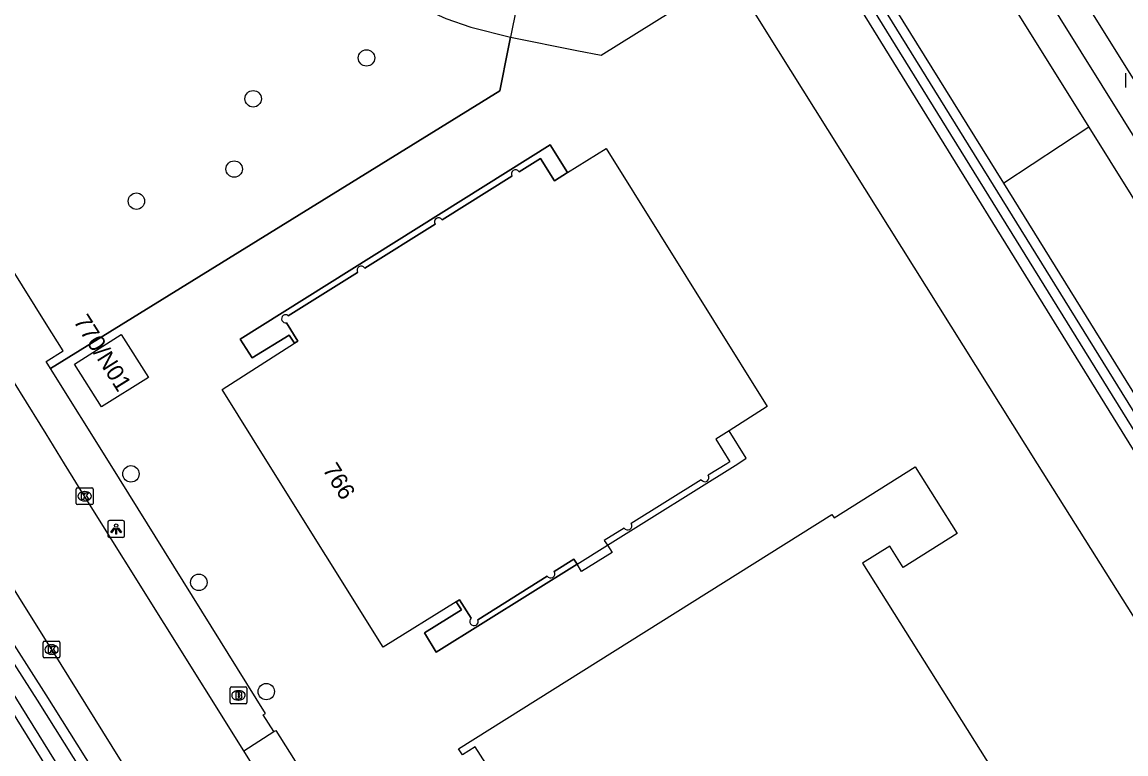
# Model space of a CAD drawing. Extents: x 158838 to 160074, y 386376 to 387776.
# Drawn here: x 158998.6 to 159064.3, y 386982.7 to 387026.3 of the extents above; entities that cross this region are included whole.
import ezdxf

# ---------------------------------------------------------------- set-up
doc = ezdxf.new("R2010")
doc.units = 0
for name, color, linetype in [('IMGEO_Berm_groen', 7, 'Continuous'), ('IMGEO_Boom', 7, 'Continuous'), ('IMGEO_Brandkraan', 7, 'Continuous'), ('IMGEO_Greppel_droge_sloot', 7, 'Continuous'), ('IMGEO_Groenvoorziening', 7, 'Continuous'), ('IMGEO_Hek', 7, 'Continuous'), ('IMGEO_Kolk', 7, 'Continuous'), ('IMGEO_Lichtpunt', 7, 'Continuous'), ('IMGEO_Loofbos', 7, 'Continuous'), ('IMGEO_Pand', 7, 'Continuous'), ('IMGEO_Pand_nummerreeks', 7, 'Continuous'), ('IMGEO_Pand_overbouw', 7, 'Continuous'), ('IMGEO_Rijbaan_lokaal_gesloten', 7, 'Continuous'), ('IMGEO_Rijbaan_lokaal_open', 7, 'Continuous'), ('IMGEO_Voetpad_open', 7, 'Continuous')]:
    doc.layers.add(name, color=color, linetype=linetype)

msp = doc.modelspace()

# ---------------------------------------------------------------- linework, layer by layer
at = {"layer": 'IMGEO_Berm_groen'}
for points in [[(158955.666, 387132.58), (159000, 387060.908), (159018.499, 387031.002), (159019.843, 387029.184), (159022.541, 387027.103), (159023.818, 387026.516), (159025.306, 387025.996), (159027.668, 387025.411)], [(159000.26, 387005.681), (159027.026, 387022.211), (159027.528, 387024.712), (159027.668, 387025.411)], [(159000, 386986.242), (158991.693, 386999.224), (158990.004, 386998.024), (159000, 386981.943), (159035.265, 386925.216), (159055.682, 386892.626), (159088.981, 386839.474), (159089.256, 386838.78), (159089.835, 386838.498), (159090.244, 386838.524), (159091.028, 386838.871), (159091.422, 386839.242), (159091.568, 386839.665), (159091.508, 386840.108), (159063.62, 386885.019), (159057.921, 386894.086), (159000, 386986.242)]]:
    msp.add_lwpolyline(points, dxfattribs=at)
at = {"layer": 'IMGEO_Boom'}
for centre in [(159019.084, 387024.173), (159012.332, 387021.738), (159011.198, 387017.551), (159005.374, 387015.641), (159005.047, 386999.396), (159009.092, 386992.933), (159013.111, 386986.426)]:
    msp.add_circle(centre, 0.489, dxfattribs=at)
at = {"layer": 'IMGEO_Brandkraan'}
for p, q in [((159010.955, 386985.776), (159010.955, 386986.628)), ((159011.03, 386986.702), (159011.882, 386986.702)), ((159011.443, 386986.482), (159011.468, 386986.482)), ((159011.956, 386986.628), (159011.956, 386985.776)), ((159011.882, 386985.702), (159011.03, 386985.702)), ((159011.466, 386985.922), (159011.441, 386985.922))]:
    msp.add_line(p, q, dxfattribs=at)
for points in [[(159010.955, 386985.776), (159010.955, 386986.628)], [(159011.03, 386986.702), (159011.882, 386986.702)], [(159011.303, 386986.402), (159011.303, 386986.002), (159011.516, 386986.002)], [(159011.534, 386986.402), (159011.303, 386986.402)], [(159011.482, 386986.321), (159011.428, 386986.321), (159011.428, 386986.245)], [(159011.428, 386986.245), (159011.481, 386986.245)], [(159011.49, 386986.169), (159011.428, 386986.169), (159011.428, 386986.088)], [(159011.956, 386986.628), (159011.956, 386985.776)], [(159011.882, 386985.702), (159011.03, 386985.702)], [(159011.428, 386986.088), (159011.49, 386986.088)]]:
    msp.add_lwpolyline(points, dxfattribs=at)
for centre, radius, start, end in [((159011.032, 386986.626), 0.0765, 91.55205, 178.44795), ((159011.032, 386986.626), 0.0765, 91.55205, 178.44795), ((159011.483, 386986.283), 0.0379, 267.82845, 90.93552), ((159011.491, 386986.128), 0.0404, 269.87594, 90.50774), ((159011.538, 386986.257), 0.145, 59.4692, 91.53667), ((159011.563, 386986.304), 0.0922, 285.51372, 58.15012), ((159011.568, 386986.112), 0.105, 301.31148, 78.98903), ((159011.88, 386986.626), 0.0765, 1.55205, 88.44795), ((159011.88, 386986.626), 0.0765, 1.55205, 88.44795), ((159011.032, 386985.778), 0.0765, 181.55205, 268.44795), ((159011.032, 386985.778), 0.0765, 181.55205, 268.44795), ((159011.522, 386986.253), 0.251, 268.66757, 293.53466), ((159011.88, 386985.778), 0.0765, 271.55205, 358.44795), ((159011.88, 386985.778), 0.0765, 271.55205, 358.44795)]:
    msp.add_arc(centre, radius, start, end, dxfattribs=at)
for centre, major_axis, ratio, start_param, end_param in [((159011.442, 386986.202), (-0.387, 0.002), 0.722429, 4.712389, 7.853982), ((159011.467, 386986.202), (-0.39, 0.002), 0.717154, 1.570796, 4.712389)]:
    msp.add_ellipse(centre, major_axis=major_axis, ratio=ratio, start_param=start_param, end_param=end_param, dxfattribs=at)
at = {"layer": 'IMGEO_Greppel_droge_sloot'}
msp.add_lwpolyline([(158999.473, 386985.908), (158991.52, 386998.336), (158991.091, 386998.031), (158990.844, 386997.855), (159000.53, 386982.272), (159035.794, 386925.546), (159056.211, 386892.957), (159089.54, 386839.757), (159089.747, 386839.235), (159089.96, 386839.131), (159090.093, 386839.14), (159090.678, 386839.399), (159090.882, 386839.591), (159090.93, 386839.728), (159090.907, 386839.892), (159063.091, 386884.688), (159057.393, 386893.754), (158999.473, 386985.908)], dxfattribs=at)
at = {"layer": 'IMGEO_Groenvoorziening'}
for points in [[(159110.881, 386928.808), (159066.743, 387000), (159047.544, 387030.967)], [(159057.059, 387016.709), (159048.064, 387031.206)], [(159047.042, 387030.681), (159066.053, 387000), (159110.378, 386928.464), (159110.435, 386928.33), (159110.64, 386927.76), (159110.794, 386927.173), (159110.895, 386926.575), (159110.942, 386925.971), (159110.935, 386925.364), (159110.873, 386924.761), (159110.758, 386924.166), (159110.591, 386923.583), (159110.372, 386923.018), (159110.103, 386922.474), (159109.787, 386921.957), (159109.426, 386921.47), (159109.022, 386921.017), (159108.58, 386920.602), (159108.103, 386920.228), (159104.096, 386917.095), (159102.915, 386915.575)], [(159062.139, 387020.048), (159057.059, 387016.709)], [(159101.209, 386945.557), (159067.427, 387000), (159057.059, 387016.709)]]:
    msp.add_lwpolyline(points, dxfattribs=at)
at = {"layer": 'IMGEO_Hek'}
for points in [[(159028.716, 387030.633), (159027.668, 387025.411), (159027.528, 387024.712)], [(159027.528, 387024.712), (159027.026, 387022.211), (159000.26, 387005.681)]]:
    msp.add_lwpolyline(points, dxfattribs=at)
at = {"layer": 'IMGEO_Kolk'}
for p, q in [((159064.342, 387022.407), (159064.342, 387023.259)), ((159001.789, 386997.637), (159001.789, 386998.489)), ((159001.864, 386998.563), (159002.716, 386998.563)), ((159002.277, 386998.343), (159002.302, 386998.343)), ((159002.79, 386998.489), (159002.79, 386997.637)), ((159002.716, 386997.563), (159001.864, 386997.563)), ((159002.3, 386997.783), (159002.275, 386997.783)), ((158999.813, 386988.508), (158999.813, 386989.36)), ((158999.888, 386989.434), (159000.74, 386989.434)), ((159000.301, 386989.214), (159000.326, 386989.214)), ((159000.814, 386989.36), (159000.814, 386988.508)), ((159000.74, 386988.434), (158999.888, 386988.434)), ((159000.324, 386988.654), (159000.299, 386988.654))]:
    msp.add_line(p, q, dxfattribs=at)
for points in [[(159064.342, 387022.407), (159064.342, 387023.259)], [(159001.789, 386997.637), (159001.789, 386998.489)], [(159001.864, 386998.563), (159002.716, 386998.563)], [(159002.11, 386998.263), (159002.233, 386998.263), (159002.233, 386998.112), (159002.363, 386998.263), (159002.527, 386998.263), (159002.381, 386998.112), (159002.534, 386997.863), (159002.382, 386997.863), (159002.297, 386998.027), (159002.233, 386997.96), (159002.233, 386997.863), (159002.11, 386997.863), (159002.11, 386998.263)], [(159002.79, 386998.489), (159002.79, 386997.637)], [(159002.716, 386997.563), (159001.864, 386997.563)], [(158999.813, 386988.508), (158999.813, 386989.36)], [(158999.888, 386989.434), (159000.74, 386989.434)], [(159000.134, 386989.134), (159000.257, 386989.134), (159000.257, 386988.983), (159000.387, 386989.134), (159000.551, 386989.134), (159000.405, 386988.983), (159000.558, 386988.734), (159000.406, 386988.734), (159000.321, 386988.898), (159000.257, 386988.831), (159000.257, 386988.734), (159000.134, 386988.734), (159000.134, 386989.134)], [(159000.814, 386989.36), (159000.814, 386988.508)], [(159000.74, 386988.434), (158999.888, 386988.434)]]:
    msp.add_lwpolyline(points, dxfattribs=at)
for centre, start, end in [((159001.866, 386998.487), 91.55205, 178.44795), ((159001.866, 386998.487), 91.55205, 178.44795), ((159002.714, 386998.487), 1.55205, 88.44795), ((159002.714, 386998.487), 1.55205, 88.44795), ((159001.866, 386997.639), 181.55205, 268.44795), ((159001.866, 386997.639), 181.55205, 268.44795), ((159002.714, 386997.639), 271.55205, 358.44795), ((159002.714, 386997.639), 271.55205, 358.44795), ((158999.89, 386989.358), 91.55205, 178.44795), ((158999.89, 386989.358), 91.55205, 178.44795), ((159000.738, 386989.358), 1.55205, 88.44795), ((159000.738, 386989.358), 1.55205, 88.44795), ((158999.89, 386988.51), 181.55205, 268.44795), ((158999.89, 386988.51), 181.55205, 268.44795), ((159000.738, 386988.51), 271.55205, 358.44795), ((159000.738, 386988.51), 271.55205, 358.44795)]:
    msp.add_arc(centre, 0.0765, start, end, dxfattribs=at)
for centre, major_axis, ratio, start_param, end_param in [((159002.276, 386998.063), (-0.387, 0.002), 0.722429, 4.712389, 7.853982), ((159002.301, 386998.063), (-0.39, 0.002), 0.717154, 1.570796, 4.712389), ((159000.3, 386988.934), (-0.387, 0.002), 0.722429, 4.712389, 7.853982), ((159000.325, 386988.934), (-0.39, 0.002), 0.717154, 1.570796, 4.712389)]:
    msp.add_ellipse(centre, major_axis=major_axis, ratio=ratio, start_param=start_param, end_param=end_param, dxfattribs=at)
at = {"layer": 'IMGEO_Lichtpunt'}
for p, q in [((159003.668, 386996.517), (159003.668, 386995.71)), ((159003.668, 386996.517), (159003.668, 386995.71)), ((159004.57, 386996.612), (159003.762, 386996.612)), ((159004.57, 386996.612), (159003.762, 386996.612)), ((159004.664, 386995.71), (159004.664, 386996.517)), ((159004.664, 386995.71), (159004.664, 386996.517)), ((159003.762, 386995.616), (159004.57, 386995.616)), ((159003.762, 386995.616), (159004.57, 386995.616))]:
    msp.add_line(p, q, dxfattribs=at)
for points in [[(159004.042, 386996.181), (159004.081, 386996.153), (159003.893, 386995.891), (159003.855, 386995.918), (159004.042, 386996.181)], [(159004.144, 386996.133), (159004.191, 386996.133), (159004.191, 386995.811), (159004.144, 386995.811), (159004.144, 386996.133)], [(159004.254, 386996.153), (159004.292, 386996.18), (159004.479, 386995.918), (159004.44, 386995.89), (159004.254, 386996.153)]]:
    msp.add_lwpolyline(points, dxfattribs=at)
msp.add_circle((159004.167, 386996.315), 0.0994, dxfattribs=at)
for centre, start, end in [((159003.762, 386996.517), 90, 180), ((159003.762, 386996.517), 90, 180), ((159004.57, 386996.517), 0, 90), ((159004.57, 386996.517), 0, 90), ((159003.762, 386995.71), 180, 270), ((159003.762, 386995.71), 180, 270), ((159004.57, 386995.71), 270, 0), ((159004.57, 386995.71), 270, 360)]:
    msp.add_arc(centre, 0.0946, start, end, dxfattribs=at)
at = {"layer": 'IMGEO_Loofbos'}
for points in [[(159028.716, 387030.633), (159027.668, 387025.411)], [(159102.365, 386915.829), (159103.677, 386917.524), (159107.676, 386920.687), (159108.111, 386921.014), (159108.514, 386921.378), (159108.884, 386921.777), (159109.216, 386922.207), (159109.509, 386922.665), (159109.759, 386923.147), (159109.966, 386923.65), (159110.127, 386924.17), (159110.24, 386924.701), (159110.306, 386925.241), (159110.323, 386925.784), (159110.292, 386926.327), (159110.212, 386926.865), (159110.085, 386927.393), (159109.911, 386927.908), (159109.791, 386928.194), (159065.319, 387000), (159046.571, 387030.271)], [(159027.668, 387025.411), (159031.623, 387024.617), (159033.066, 387024.328), (159037.285, 387026.957), (159040.771, 387029.129), (159042.317, 387026.665), (159042.882, 387025.766), (159059.05, 387000), (159105.278, 386926.65)]]:
    msp.add_lwpolyline(points, dxfattribs=at)
at = {"layer": 'IMGEO_Pand'}
for points in [[(159031.073, 387017.338), (159033.361, 387018.776), (159042.968, 387003.4), (159040.692, 387001.967), (159039.898, 387001.463), (159040.741, 387000.115), (159040.557, 387000), (159039.456, 386999.311)], [(159031.073, 387017.338), (159030.284, 387016.842), (159029.449, 387018.183), (159028.179, 387017.392)], [(159027.755, 387017.127), (159023.593, 387014.533)], [(159023.169, 387014.268), (159018.981, 387011.658)], [(159018.557, 387011.393), (159014.426, 387008.818)], [(159014.323, 387008.398), (159014.988, 387007.293), (159014.798, 387007.172)], [(159006.087, 387005.146), (159003.299, 387003.388), (159001.68, 387005.937), (159004.472, 387007.701), (159006.087, 387005.146)], [(159024.434, 386991.778), (159020.085, 386989.068), (159013.25, 387000), (159010.48, 387004.431), (159014.798, 387007.172)], [(159026.194, 386982.136), (159025.567, 386983.142), (159024.806, 386982.657), (159024.569, 386983.012), (159046.82, 386996.976), (159046.948, 386996.772), (159051.79, 386999.81), (159054.282, 386995.839), (159051.068, 386993.823), (159050.274, 386995.089), (159048.648, 386994.069), (159058.212, 386978.863), (159057.291, 386978.285)], [(159039.033, 386999.044), (159034.859, 386996.434)], [(159034.436, 386996.167), (159033.252, 386995.429), (159033.442, 386995.145)], [(159031.631, 386994.013), (159033.442, 386995.145)], [(159030.27, 386993.578), (159031.442, 386994.317), (159031.631, 386994.013)], [(159025.724, 386990.71), (159029.847, 386993.311)], [(159024.434, 386991.778), (159024.624, 386991.896), (159025.329, 386990.802)]]:
    msp.add_lwpolyline(points, dxfattribs=at)
for centre, radius, start, end in [((159027.967, 387017.259), 0.25, 32.1635, 211.84727), ((159023.381, 387014.4), 0.25, 32.1635, 211.84727), ((159018.769, 387011.525), 0.25, 32.1635, 211.84727), ((159014.268, 387008.634), 0.242, 49.38967, 283.05199), ((159039.245, 386999.177), 0.25, 212.26035, 32.26035), ((159034.647, 386996.301), 0.25, 212.26035, 32.26035), ((159030.058, 386993.444), 0.25, 212.26035, 32.26035), ((159025.492, 386990.609), 0.253, 130.14215, 23.63567)]:
    msp.add_arc(centre, radius, start, end, dxfattribs=at)
at = {"layer": 'IMGEO_Pand_overbouw'}
for points in [[(159031.073, 387017.338), (159030.036, 387018.997), (159011.56, 387007.422), (159012.265, 387006.3), (159014.479, 387007.662), (159014.798, 387007.172), (159014.988, 387007.293), (159014.323, 387008.398)], [(159028.179, 387017.392), (159029.449, 387018.183), (159030.284, 387016.842), (159031.073, 387017.338)], [(159023.593, 387014.533), (159027.755, 387017.127)], [(159018.981, 387011.658), (159023.169, 387014.268)], [(159014.426, 387008.818), (159018.557, 387011.393)], [(159034.436, 386996.167), (159033.252, 386995.429), (159033.442, 386995.145), (159041.205, 387000), (159041.72, 387000.322), (159040.692, 387001.967)], [(159040.692, 387001.967), (159039.898, 387001.463), (159040.741, 387000.115), (159040.557, 387000), (159039.456, 386999.311)], [(159039.033, 386999.044), (159034.859, 386996.434)], [(159024.434, 386991.778), (159024.75, 386991.289), (159022.535, 386989.919), (159023.243, 386988.767), (159031.631, 386994.013), (159031.442, 386994.317), (159030.27, 386993.578)], [(159029.847, 386993.311), (159025.724, 386990.71)], [(159025.329, 386990.802), (159024.624, 386991.896), (159024.434, 386991.778)]]:
    msp.add_lwpolyline(points, dxfattribs=at)
for centre, radius, start, end in [((159027.967, 387017.259), 0.25, 32.1635, 211.84727), ((159023.381, 387014.4), 0.25, 32.1635, 211.84727), ((159018.769, 387011.525), 0.25, 32.1635, 211.84727), ((159014.268, 387008.634), 0.242, 49.38967, 283.05199), ((159039.245, 386999.177), 0.25, 212.26035, 32.26035), ((159034.647, 386996.301), 0.25, 212.26035, 32.26035), ((159030.058, 386993.444), 0.25, 212.26035, 32.26035), ((159025.492, 386990.609), 0.253, 130.14215, 23.63567)]:
    msp.add_arc(centre, radius, start, end, dxfattribs=at)
at = {"layer": 'IMGEO_Rijbaan_lokaal_gesloten'}
msp.add_lwpolyline([(159052.677, 387042.36), (159054.093, 387040.05), (159064.841, 387022.833), (159075.554, 387005.639), (159079.076, 387000), (159097.478, 386970.538), (159108.751, 386952.473), (159118.667, 386936.572)], dxfattribs=at)
at = {"layer": 'IMGEO_Rijbaan_lokaal_open'}
for points in [[(159011.779, 386982.906), (159002.289, 386998.063), (159001.095, 387000), (159000, 387001.776), (158998.475, 387004.249), (158998.375, 387004.408), (158995.995, 387008.197)], [(158992.734, 387001.043), (158993.387, 387000), (159000, 386989.439), (159000.316, 386988.934), (159010.09, 386973.23), (159021.504, 386954.997), (159031.839, 386938.426), (159043.257, 386920.182), (159053.024, 386904.489), (159059.057, 386894.827), (159065.997, 386883.711), (159075.251, 386868.876), (159086.653, 386850.613), (159097.471, 386833.198), (159108.33, 386815.791), (159119.183, 386798.375), (159120.937, 386795.51), (159121.337, 386794.968), (159121.784, 386794.465)], [(159015.665, 386976.654), (159011.779, 386982.906)]]:
    msp.add_lwpolyline(points, dxfattribs=at)
at = {"layer": 'IMGEO_Voetpad_open'}
for points in [[(159000.26, 387005.681), (159000.003, 387006.093), (159001.006, 387006.718), (159000, 387008.329), (158992.373, 387020.542), (158991.378, 387019.907), (158973.014, 387049.261), (158951.535, 387083.576), (158935.05, 387110.059), (158936.058, 387110.692), (158929.027, 387121.934)], [(159052.701, 387038.906), (159076.971, 387000)], [(159053.135, 387034.473), (159062.139, 387020.048)], [(159062.139, 387020.048), (159074.653, 387000)], [(159014.798, 387007.172), (159014.479, 387007.662), (159012.265, 387006.3), (159011.56, 387007.422), (159030.036, 387018.997), (159031.073, 387017.338)], [(159013.571, 386984.044), (159012.932, 386985.044), (159013.07, 386985.124), (159003.8, 387000), (159000.26, 387005.681)], [(159033.442, 386995.145), (159033.73, 386994.714), (159031.901, 386993.578), (159031.631, 386994.013)], [(159031.631, 386994.013), (159023.243, 386988.767), (159022.535, 386989.919), (159024.75, 386991.289), (159024.434, 386991.778)], [(159011.779, 386982.906), (159013.571, 386984.044)], [(159013.571, 386984.044), (159013.68, 386984.115), (159017.609, 386977.869)]]:
    msp.add_lwpolyline(points, dxfattribs=at)

# ---------------------------------------------------------------- texts
at = {"layer": 'IMGEO_Pand_nummerreeks'}
for s, rotation, p in [('770/N01', 302.15932, (159001.596, 387008.487)), ('766', 302.01376, (159016.441, 386999.651))]:
    msp.add_text(s, height=1, rotation=rotation, dxfattribs=at).set_placement(p)

doc.saveas('drawing.dxf')
